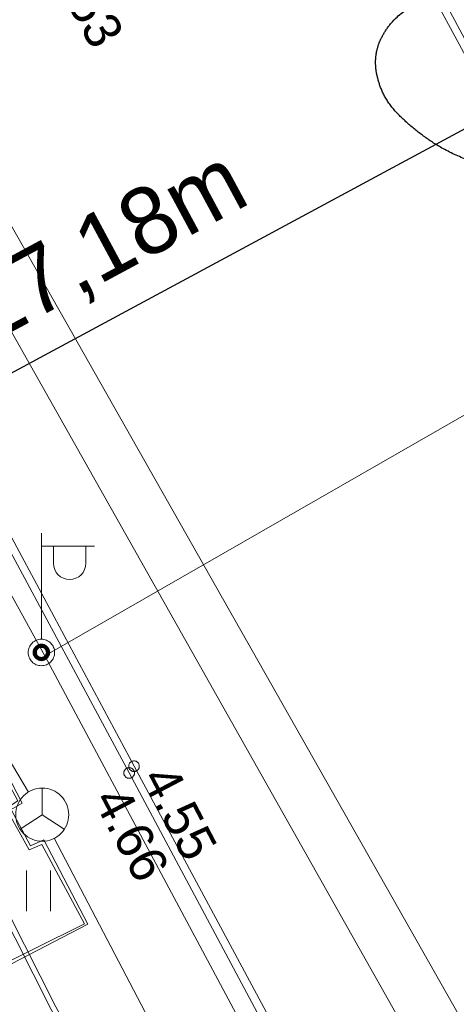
# Model space of a CAD drawing. Header units: metres. Extents: x 538891 to 1080079, y 6588829 to 13178720.
# Tile 255 of 656: x 539814.59 to 539822.82, y 6589197.69 to 6589216.25. Entities that reach past the tile are written whole.
import ezdxf

# ---------------------------------------------------------------- set-up
doc = ezdxf.new("R2010")
doc.units = ezdxf.units.M
doc.header["$LTSCALE"] = 0.4
doc.header["$PDMODE"] = 1
doc.header["$PDSIZE"] = -2
for name, color, linetype in [('DENDRO', 7, 'Continuous'), ('GEO', 7, 'Continuous'), ('KINO_VORMISTUS', 7, 'Continuous')]:
    doc.layers.add(name, color=color, linetype=linetype)
doc.styles.add('Arial', font='arial.ttf')
doc.styles.add('HK Explorer Book', font='txt')
doc.styles.add('HK Explorer Medium', font='txt')
doc.linetypes.add('-D-', pattern='A,25,-2,-3.530927,["D",HK Explorer Book,S=3.5,R=0,X=-3.530927,Y=-1.75],-1.969073,25,-7.5', length=65)
doc.linetypes.add('-S-', pattern='A,10,-0.8,-1.31106,["S",Arial,S=1.402559,R=0,X=-1.31106,Y=-0.711108],-0.88894,10,-3', length=26)
doc.linetypes.add('-SK-', pattern='A,25,-0.25,-5.975415,["SK",HK Explorer Book,S=3.5,R=0,X=-5.975415,Y=-1.75],-1.274585,25,-7.5', length=65)
doc.linetypes.add('MP_KBL', pattern='A,0,[1,MP_KBL.shx,S=1,R=0,X=0,Y=-0.5],-18.999', length=18.999)
doc.dimstyles.new('ISO', dxfattribs={"dimtxt": 0.050344, "dimasz": 1.27, "dimexe": 0.8, "dimexo": 0, "dimgap": 0.4, "dimtad": 1, "dimdec": 3, "dimtxsty": 'Arial', "dimblk": 'VW_FILLEDARROW', "dimblk1": 'VW_FILLEDARROW', "dimblk2": 'VW_FILLEDARROW', "dimcen": 0, "dimadec": 8, "dimazin": 0, "dimtfac": 1, "dimtdec": 3, "dimtix": 1, "dimtmove": 0, "dimatfit": 0, "dimldrblk": 'VW_FILLEDARROW', "dimfxl": 1, "dimfrac": 2, "dimtolj": 1, "dimarcsym": 0})

# ---------------------------------------------------------------- blocks, each defined once
blk = doc.blocks.new('MEPOST')
at = {"color": 7, "linetype": 'Continuous', "lineweight": 9, "flags": 128}
blk.add_lwpolyline([(0.5, 0), (0.498, -0.049), (0.49, -0.098), (0.478, -0.145), (0.462, -0.191), (0.441, -0.236), (0.416, -0.278), (0.387, -0.317), (0.354, -0.354), (0.317, -0.387), (0.278, -0.416), (0.236, -0.441), (0.191, -0.462), (0.145, -0.478), (0.098, -0.49), (0.049, -0.498), (0, -0.5), (-0.049, -0.498), (-0.098, -0.49), (-0.145, -0.478), (-0.191, -0.462), (-0.236, -0.441), (-0.278, -0.416), (-0.317, -0.387), (-0.354, -0.354), (-0.387, -0.317), (-0.416, -0.278), (-0.441, -0.236), (-0.462, -0.191), (-0.478, -0.145), (-0.49, -0.098), (-0.498, -0.049), (-0.5, 0), (-0.498, 0.049), (-0.49, 0.098), (-0.478, 0.145), (-0.462, 0.191), (-0.441, 0.236), (-0.416, 0.278), (-0.387, 0.317), (-0.354, 0.354), (-0.317, 0.387), (-0.278, 0.416), (-0.236, 0.441), (-0.191, 0.462), (-0.145, 0.478), (-0.098, 0.49), (-0.049, 0.498), (0, 0.5), (0.049, 0.498), (0.098, 0.49), (0.145, 0.478), (0.191, 0.462), (0.236, 0.441), (0.278, 0.416), (0.317, 0.387), (0.354, 0.354), (0.387, 0.317), (0.416, 0.278), (0.441, 0.236), (0.462, 0.191), (0.478, 0.145), (0.49, 0.098), (0.498, 0.049)], close=True, dxfattribs=at)
at = {"color": 252, "linetype": 'Continuous', "lineweight": 120, "true_color": 0x888888, "flags": 128}
blk.add_lwpolyline([(-0.25, 0, 0.414214), (0, -0.25, 0.414214), (0.25, 0, 0.414214), (0, 0.25, 0.414214)], format="xyb", close=True, dxfattribs=at)
blk = doc.blocks.new('VAPOST')
at = {"color": 7, "linetype": 'Continuous', "lineweight": 9}
for p, q in [((0, 0.5), (0, 4.5)), ((0, 4), (2, 4)), ((0.453, 3.358), (0.453, 4)), ((1.679, 3.358), (1.679, 4))]:
    blk.add_line(p, q, dxfattribs=at)
blk.add_arc((1.066, 3.358), 0.613, 180, 0, dxfattribs=at)
blk = doc.blocks.new('SIKAEV')
at = {"color": 7, "linetype": 'Continuous', "lineweight": 9}
for p, q in [((0, 1), (0, 0)), ((0, 0), (-0.83, -0.55)), ((0, 0), (0.83, -0.55))]:
    blk.add_line(p, q, dxfattribs=at)
at = {"color": 7, "linetype": 'Continuous', "lineweight": 9, "flags": 128}
blk.add_lwpolyline([(1, 0), (0.995, -0.098), (0.981, -0.195), (0.957, -0.29), (0.924, -0.383), (0.882, -0.471), (0.831, -0.556), (0.773, -0.634), (0.707, -0.707), (0.634, -0.773), (0.556, -0.831), (0.471, -0.882), (0.383, -0.924), (0.29, -0.957), (0.195, -0.981), (0.098, -0.995), (0, -1), (-0.098, -0.995), (-0.195, -0.981), (-0.29, -0.957), (-0.383, -0.924), (-0.471, -0.882), (-0.556, -0.831), (-0.634, -0.773), (-0.707, -0.707), (-0.773, -0.634), (-0.831, -0.556), (-0.882, -0.471), (-0.924, -0.383), (-0.957, -0.29), (-0.981, -0.195), (-0.995, -0.098), (-1, 0), (-0.995, 0.098), (-0.981, 0.195), (-0.957, 0.29), (-0.924, 0.383), (-0.882, 0.471), (-0.831, 0.556), (-0.773, 0.634), (-0.707, 0.707), (-0.634, 0.773), (-0.556, 0.831), (-0.471, 0.882), (-0.383, 0.924), (-0.29, 0.957), (-0.195, 0.981), (-0.098, 0.995), (0, 1), (0.098, 0.995), (0.195, 0.981), (0.29, 0.957), (0.383, 0.924), (0.471, 0.882), (0.556, 0.831), (0.634, 0.773), (0.707, 0.707), (0.773, 0.634), (0.831, 0.556), (0.882, 0.471), (0.924, 0.383), (0.957, 0.29), (0.981, 0.195), (0.995, 0.098)], close=True, dxfattribs=at)
blk = doc.blocks.new('HEIN')
at = {"color": 7, "linetype": 'Continuous', "lineweight": 9}
for p, q in [((-0.455, 0.761), (-0.455, -0.761)), ((0.455, 0.761), (0.455, -0.761))]:
    blk.add_line(p, q, dxfattribs=at)
blk = doc.blocks.new('VW_FILLEDARROW')
at = {"color": 0, "linetype": 'Continuous', "lineweight": 5, "flags": 128}
blk.add_lwpolyline([(-1, 0.268), (0, 0), (-1, -0.268)], close=True, dxfattribs=at)
blk = doc.blocks.new('*D536')
at = {"layer": 'Defpoints', "color": 0, "transparency": 16777216}
for p in [(539824.376, 6589214.944), (539824.74, 6589214.269), (539809.612, 6589206.121)]:
    blk.add_point(p, dxfattribs=at)
at = {"layer": 'KINO_VORMISTUS', "color": 0, "linetype": 'Continuous', "lineweight": -2, "transparency": 16777216}
for p, q in [((539824.74, 6589214.269), (539823.997, 6589215.649)), ((539810.366, 6589207.399), (539823.258, 6589214.342)), ((539809.612, 6589206.121), (539808.868, 6589207.501))]:
    blk.add_line(p, q, dxfattribs=at)
at = {"layer": 'KINO_VORMISTUS', "color": 0, "lineweight": -2, "transparency": 16777216, "xscale": 1.27, "yscale": 1.27, "zscale": 1.27}
for p, rotation in [((539824.376, 6589214.944), 28.30540367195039), ((539809.248, 6589206.797), 208.3054036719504)]:
    blk.add_blockref('VW_FILLEDARROW', p, dxfattribs=dict(at, rotation=rotation))
at = {"layer": 'KINO_VORMISTUS', "color": 0, "lineweight": 5, "transparency": 16777216, "insert": (539816.246, 6589211.921), "char_height": 1.2656, "attachment_point": 5, "rotation": 28.3054, "style": 'HK Explorer Medium'}
blk.add_mtext('\\A1;17,18m', dxfattribs=at)

msp = doc.modelspace()

# ---------------------------------------------------------------- linework, layer by layer
at = {"layer": 'DENDRO', "color": 30, "linetype": 'Continuous', "lineweight": 25, "true_color": 0xff7f00}
msp.add_open_spline([(539821.3141, 6589215.6257), (539821.3116, 6589215.6115), (539821.3091, 6589215.5973), (539821.2669, 6589215.33), (539821.4895, 6589214.6895), (539822.0534, 6589214.1433), (539822.7241, 6589213.7066), (539823.636, 6589213.3955), (539824.4237, 6589213.2565), (539825.1927, 6589213.2399), (539826.2198, 6589213.3941), (539827.0288, 6589213.8719), (539827.3172, 6589214.3259), (539827.4177, 6589214.72), (539827.3146, 6589215.1646), (539827.0616, 6589215.6743), (539826.3817, 6589216.216), (539825.6163, 6589216.6241), (539824.6551, 6589216.8711), (539823.867, 6589216.9491), (539822.758, 6589216.8764), (539821.8026, 6589216.4398), (539821.3744, 6589215.9184), (539821.3192, 6589215.6542), (539821.3167, 6589215.64), (539821.3141, 6589215.6257)], degree=2, knots=[0, 0, 0, 0.0026574, 0.0026574, 0.0523913, 0.1021253, 0.1518592, 0.2015932, 0.2513271, 0.3010611, 0.3507951, 0.400529, 0.450263, 0.4999969, 0.5497309, 0.5994649, 0.6491988, 0.6989328, 0.7486667, 0.7984007, 0.8481347, 0.8978686, 0.9476026, 0.9973365, 0.9973365, 1, 1, 1], dxfattribs=at)
at = {"layer": 'GEO', "color": 8, "linetype": '-SK-', "lineweight": 9, "true_color": 0x7d7d7d}
msp.add_line((539804.8565, 6589227.3202), (539833.7578, 6589176.1379), dxfattribs=at)
at = {"layer": 'GEO', "color": 8, "linetype": '-D-', "lineweight": 9, "true_color": 0x7d7d7d}
msp.add_line((539806.3146, 6589226.6581), (539828.7504, 6589187.1312), dxfattribs=at)
at = {"layer": 'GEO', "color": 8, "linetype": 'MP_KBL', "lineweight": 9, "true_color": 0x7d7d7d}
msp.add_line((539815.061, 6589204.257), (539826.0638, 6589210.5692), dxfattribs=at)
at = {"layer": 'GEO', "color": 8, "linetype": '-S-', "lineweight": 9, "true_color": 0x7d7d7d}
msp.add_line((539815.2382, 6589200.8191), (539824.5328, 6589183.0918), dxfattribs=at)
at = {"layer": 'GEO', "color": 8, "linetype": 'Continuous', "lineweight": 9, "true_color": 0x7d7d7d, "flags": 128}
for points in [[(539788.8247, 6589241.4506), (539796.998, 6589245.802), (539804.742, 6589249.934), (539806.862, 6589245.867), (539809.363, 6589241.143), (539805.754, 6589239.172), (539805.454, 6589238.9516), (539805.3308, 6589238.6426), (539805.2685, 6589238.3171), (539805.378, 6589237.936), (539809.209, 6589230.936), (539809.4073, 6589230.7071), (539809.7747, 6589230.5825), (539810.0949, 6589230.5394), (539810.4457, 6589230.708), (539813.926, 6589232.659), (539817.79, 6589225.518), (539821.379, 6589218.868), (539826.812, 6589208.742), (539829.4, 6589203.961), (539833.234, 6589196.926), (539836.25, 6589191.262), (539841.544, 6589181.442), (539842.936, 6589178.813)], [(539788.9118, 6589241.3334), (539797.113, 6589245.712), (539804.647, 6589249.744), (539806.756, 6589245.817), (539809.194, 6589241.217), (539805.683, 6589239.295), (539805.3468, 6589239.0319), (539805.206, 6589238.679), (539805.136, 6589238.313), (539805.245, 6589237.888), (539809.096, 6589230.873), (539809.332, 6589230.596), (539809.745, 6589230.456), (539810.116, 6589230.406), (539810.505, 6589230.593), (539813.88, 6589232.457), (539817.685, 6589225.438), (539821.252, 6589218.785), (539826.768, 6589208.597), (539829.256, 6589203.897), (539833.025, 6589196.886), (539836.086, 6589191.219), (539841.362, 6589181.465), (539842.853, 6589178.707)], [(539791.917, 6589237.292), (539792.638, 6589237.657), (539793.6308, 6589237.9659), (539794.329, 6589237.9755), (539794.985, 6589237.838), (539795.719, 6589237.447), (539796.266, 6589236.925), (539800.277, 6589231.911), (539801.769, 6589230.021), (539806.724, 6589220.837), (539807.363, 6589219.655), (539811.46, 6589212.03), (539816.743, 6589202.178), (539820.775, 6589194.684), (539826.473, 6589184.012), (539831.382, 6589174.995), (539832.419, 6589173.32)], [(539791.997, 6589237.136), (539792.6895, 6589237.5301), (539793.6525, 6589237.8297), (539794.3158, 6589237.8389), (539794.938, 6589237.7084), (539795.6383, 6589237.3353), (539796.175, 6589236.827), (539800.129, 6589231.778), (539801.635, 6589229.9201), (539806.646, 6589220.725), (539807.233, 6589219.566), (539811.339, 6589211.928), (539816.651, 6589202.051), (539820.638, 6589194.594), (539826.341, 6589183.962), (539831.278, 6589174.923), (539832.306, 6589173.245)], [(539813.9409, 6589198.1999), (539815.871, 6589199.203), (539815.044, 6589200.789), (539814.793, 6589200.679), (539814.424, 6589201.365), (539814.634, 6589201.485), (539812.948, 6589204.728), (539807.766, 6589214.285), (539804.848, 6589219.792), (539799.927, 6589228.894), (539798.53, 6589230.6), (539794.798, 6589235.302), (539794.416, 6589235.645), (539793.94, 6589235.759), (539793.408, 6589235.712), (539793.53, 6589235.464)], [(539813.9068, 6589198.2627), (539815.807, 6589199.206), (539815.004, 6589200.702), (539814.766, 6589200.601), (539814.332, 6589201.384), (539814.553, 6589201.527), (539812.862, 6589204.675), (539807.705, 6589214.25), (539804.774, 6589219.747), (539799.866, 6589228.796), (539798.4709, 6589230.563), (539794.7425, 6589235.2498), (539794.3796, 6589235.5756), (539793.9344, 6589235.6823), (539793.499, 6589235.674), (539793.5964, 6589235.506)]]:
    msp.add_lwpolyline(points, dxfattribs=at)
at = {"layer": 'GEO', "color": 8, "linetype": '-S-', "lineweight": 9, "true_color": 0x7d7d7d, "flags": 128}
msp.add_lwpolyline([(539791.7855, 6589244.09), (539794.237, 6589238.5667), (539798.5244, 6589230.7024), (539800.9911, 6589226.6302), (539805.5013, 6589217.2949), (539814.7512, 6589201.6916)], dxfattribs=at)
at = {"layer": 'GEO', "color": 8, "linetype": 'MP_KBL', "lineweight": 9, "true_color": 0x7d7d7d, "flags": 128}
for points in [[(539825.8757, 6589184.0313), (539815.061, 6589204.257), (539802.07, 6589227.85), (539799.1955, 6589231.8413), (539797.0897, 6589234.1735), (539796.1187, 6589234.9006), (539792.5477, 6589235.0719), (539792.1, 6589235.164)], [(539811.6106, 6589234.5805), (539811.9628, 6589232.7428), (539811.2627, 6589232.1622), (539799.753, 6589228.2832), (539799.8, 6589227.8379), (539800.9951, 6589225.1468), (539809.0583, 6589209.4161), (539812.4159, 6589203.2183), (539812.8968, 6589202.3307), (539815.2686, 6589197.6425), (539823.216, 6589183.0286), (539824.135, 6589181.1196), (539831.8646, 6589166.9186), (539831.9906, 6589165.4506), (539831.811, 6589164.784)], [(539811.5185, 6589234.5297), (539811.8535, 6589232.7821), (539811.2134, 6589232.2512), (539799.703, 6589228.4338), (539799.7062, 6589227.7951), (539800.9051, 6589225.1032), (539808.9699, 6589209.3694), (539812.3282, 6589203.1704), (539812.8075, 6589202.2856), (539815.18, 6589197.596), (539823.127, 6589182.983), (539824.046, 6589181.074), (539831.765, 6589166.91), (539831.891, 6589165.442), (539831.811, 6589164.784)]]:
    msp.add_lwpolyline(points, dxfattribs=at)
at = {"layer": 'GEO', "color": 8, "linetype": 'Continuous', "lineweight": 9, "true_color": 0x7d7d7d, "flags": 128}
for points in [[(539816.751, 6589202.051), (539816.7505, 6589202.0412), (539816.7491, 6589202.0315), (539816.7467, 6589202.022), (539816.7434, 6589202.0127), (539816.7392, 6589202.0039), (539816.7341, 6589201.9954), (539816.7283, 6589201.9876), (539816.7217, 6589201.9803), (539816.7144, 6589201.9737), (539816.7066, 6589201.9679), (539816.6981, 6589201.9628), (539816.6893, 6589201.9586), (539816.68, 6589201.9553), (539816.6705, 6589201.9529), (539816.6608, 6589201.9515), (539816.651, 6589201.951), (539816.6412, 6589201.9515), (539816.6315, 6589201.9529), (539816.622, 6589201.9553), (539816.6127, 6589201.9586), (539816.6039, 6589201.9628), (539816.5954, 6589201.9679), (539816.5876, 6589201.9737), (539816.5803, 6589201.9803), (539816.5737, 6589201.9876), (539816.5679, 6589201.9954), (539816.5628, 6589202.0039), (539816.5586, 6589202.0127), (539816.5553, 6589202.022), (539816.5529, 6589202.0315), (539816.5515, 6589202.0412), (539816.551, 6589202.051), (539816.5515, 6589202.0608), (539816.5529, 6589202.0705), (539816.5553, 6589202.08), (539816.5586, 6589202.0893), (539816.5628, 6589202.0981), (539816.5679, 6589202.1066), (539816.5737, 6589202.1144), (539816.5803, 6589202.1217), (539816.5876, 6589202.1283), (539816.5954, 6589202.1341), (539816.6039, 6589202.1392), (539816.6127, 6589202.1434), (539816.622, 6589202.1467), (539816.6315, 6589202.1491), (539816.6412, 6589202.1505), (539816.651, 6589202.151), (539816.6608, 6589202.1505), (539816.6705, 6589202.1491), (539816.68, 6589202.1467), (539816.6893, 6589202.1434), (539816.6981, 6589202.1392), (539816.7066, 6589202.1341), (539816.7144, 6589202.1283), (539816.7217, 6589202.1217), (539816.7283, 6589202.1144), (539816.7341, 6589202.1066), (539816.7392, 6589202.0981), (539816.7434, 6589202.0893), (539816.7467, 6589202.08), (539816.7491, 6589202.0705), (539816.7505, 6589202.0608)], [(539816.843, 6589202.178), (539816.8425, 6589202.1682), (539816.8411, 6589202.1585), (539816.8387, 6589202.149), (539816.8354, 6589202.1397), (539816.8312, 6589202.1309), (539816.8261, 6589202.1224), (539816.8203, 6589202.1146), (539816.8137, 6589202.1073), (539816.8064, 6589202.1007), (539816.7986, 6589202.0949), (539816.7901, 6589202.0898), (539816.7813, 6589202.0856), (539816.772, 6589202.0823), (539816.7625, 6589202.0799), (539816.7528, 6589202.0785), (539816.743, 6589202.078), (539816.7332, 6589202.0785), (539816.7235, 6589202.0799), (539816.714, 6589202.0823), (539816.7047, 6589202.0856), (539816.6959, 6589202.0898), (539816.6874, 6589202.0949), (539816.6796, 6589202.1007), (539816.6723, 6589202.1073), (539816.6657, 6589202.1146), (539816.6599, 6589202.1224), (539816.6548, 6589202.1309), (539816.6506, 6589202.1397), (539816.6473, 6589202.149), (539816.6449, 6589202.1585), (539816.6435, 6589202.1682), (539816.643, 6589202.178), (539816.6435, 6589202.1878), (539816.6449, 6589202.1975), (539816.6473, 6589202.207), (539816.6506, 6589202.2163), (539816.6548, 6589202.2251), (539816.6599, 6589202.2336), (539816.6657, 6589202.2414), (539816.6723, 6589202.2487), (539816.6796, 6589202.2553), (539816.6874, 6589202.2611), (539816.6959, 6589202.2662), (539816.7047, 6589202.2704), (539816.714, 6589202.2737), (539816.7235, 6589202.2761), (539816.7332, 6589202.2775), (539816.743, 6589202.278), (539816.7528, 6589202.2775), (539816.7625, 6589202.2761), (539816.772, 6589202.2737), (539816.7813, 6589202.2704), (539816.7901, 6589202.2662), (539816.7986, 6589202.2611), (539816.8064, 6589202.2553), (539816.8137, 6589202.2487), (539816.8203, 6589202.2414), (539816.8261, 6589202.2336), (539816.8312, 6589202.2251), (539816.8354, 6589202.2163), (539816.8387, 6589202.207), (539816.8411, 6589202.1975), (539816.8425, 6589202.1878)]]:
    msp.add_lwpolyline(points, close=True, dxfattribs=at)

# ---------------------------------------------------------------- block references
at = {"layer": 'GEO', "color": 8, "true_color": 0x7d7d7d, "xscale": 0.5, "yscale": 0.5, "zscale": 0.5}
for name, p in [('VAPOST', (539814.997, 6589204.323)), ('MEPOST', (539814.997, 6589204.323)), ('SIKAEV', (539815.012, 6589201.265)), ('HEIN', (539814.9428, 6589199.8298))]:
    msp.add_blockref(name, p, dxfattribs=at)

# ---------------------------------------------------------------- texts
at = {"layer": 'GEO', "color": 8, "true_color": 0x7d7d7d, "char_height": 0.7, "attachment_point": 7, "line_spacing_factor": 0.25, "style": 'HK Explorer Book'}
for s, insert, rotation in [(' 4.53', (539814.964, 6589217.478), 298.46619), (' 4.55', (539816.743, 6589202.178), 297.60647), (' 4.66', (539815.8342, 6589201.7751), 297.70873)]:
    msp.add_mtext(s, dxfattribs=dict(at, insert=insert, rotation=rotation))

# ---------------------------------------------------------------- dimensions: what is measured, and where the dimension line sits
at = {"layer": 'KINO_VORMISTUS', "color": 7, "linetype": 'Continuous', "lineweight": 5}
dim = msp.add_linear_dim(base=(539824.3763, 6589214.9443), p1=(539809.6116, 6589206.1211), p2=(539824.7401, 6589214.2688), angle=28.3054, dimstyle='ISO', override={"dimtxt": 1.26559, "dimgap": 0.4, "dimdec": 2, "dimpost": '<>m', "dimtxsty": 'HK Explorer Medium', "dimtmove": 2}, dxfattribs=at)
dim.commit()
dim.dimension.update_dxf_attribs({"geometry": '*D536', "text_midpoint": (539816.2461, 6589211.9213)})

doc.saveas('drawing.dxf')
